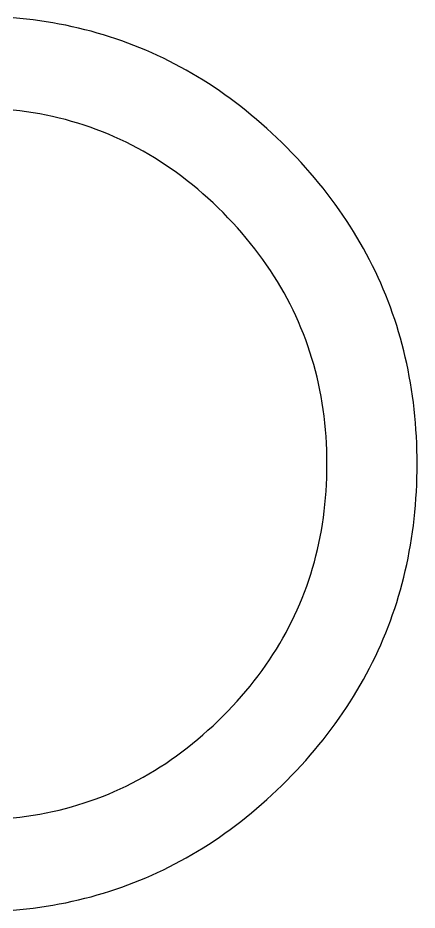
# Model space of a CAD drawing. Extents: x 99982 to 100176, y 99905 to 100011.
# Drawn here: x 100109.6337 to 100109.6645, y 99975.5336 to 99975.6024 of the extents above; entities that cross this region are included whole.
import ezdxf

# ---------------------------------------------------------------- set-up
doc = ezdxf.new("R2010")
doc.units = 0
doc.layers.add('TR_SN_ConstructionSigns', color=7, linetype='Continuous')

msp = doc.modelspace()

# ---------------------------------------------------------------- linework, layer by layer
at = {"layer": 'TR_SN_ConstructionSigns'}
for p, q in [((100109.633841, 99975.602322), (100109.633325, 99975.602369)), ((100109.634355, 99975.602268), (100109.633841, 99975.602322)), ((100109.634866, 99975.602207), (100109.634355, 99975.602268)), ((100109.635374, 99975.602139), (100109.634866, 99975.602207)), ((100109.635878, 99975.602063), (100109.635374, 99975.602139)), ((100109.63638, 99975.60198), (100109.635878, 99975.602063)), ((100109.636879, 99975.60189), (100109.63638, 99975.60198)), ((100109.637375, 99975.601793), (100109.636879, 99975.60189)), ((100109.637868, 99975.601688), (100109.637375, 99975.601793)), ((100109.638358, 99975.601576), (100109.637868, 99975.601688)), ((100109.638845, 99975.601457), (100109.638358, 99975.601576)), ((100109.639329, 99975.601331), (100109.638845, 99975.601457)), ((100109.639811, 99975.601198), (100109.639329, 99975.601331)), ((100109.640289, 99975.601057), (100109.639811, 99975.601198)), ((100109.640764, 99975.600909), (100109.640289, 99975.601057)), ((100109.641237, 99975.600754), (100109.640764, 99975.600909)), ((100109.641706, 99975.600592), (100109.641237, 99975.600754)), ((100109.642173, 99975.600423), (100109.641706, 99975.600592)), ((100109.642636, 99975.600246), (100109.642173, 99975.600423)), ((100109.643097, 99975.600062), (100109.642636, 99975.600246)), ((100109.643554, 99975.599871), (100109.643097, 99975.600062)), ((100109.644009, 99975.599673), (100109.643554, 99975.599871)), ((100109.644461, 99975.599468), (100109.644009, 99975.599673)), ((100109.64491, 99975.599255), (100109.644461, 99975.599468)), ((100109.645356, 99975.599035), (100109.64491, 99975.599255)), ((100109.645798, 99975.598808), (100109.645356, 99975.599035)), ((100109.646238, 99975.598574), (100109.645798, 99975.598808)), ((100109.646676, 99975.598332), (100109.646238, 99975.598574)), ((100109.64711, 99975.598083), (100109.646676, 99975.598332)), ((100109.647541, 99975.597828), (100109.64711, 99975.598083)), ((100109.647969, 99975.597564), (100109.647541, 99975.597828)), ((100109.648394, 99975.597294), (100109.647969, 99975.597564)), ((100109.648817, 99975.597016), (100109.648394, 99975.597294)), ((100109.649236, 99975.596732), (100109.648817, 99975.597016)), ((100109.649652, 99975.59644), (100109.649236, 99975.596732)), ((100109.650066, 99975.596141), (100109.649652, 99975.59644)), ((100109.650476, 99975.595834), (100109.650066, 99975.596141)), ((100109.650884, 99975.595521), (100109.650476, 99975.595834)), ((100109.651289, 99975.5952), (100109.650884, 99975.595521)), ((100109.633845, 99975.595192), (100109.63333, 99975.595251)), ((100109.634357, 99975.595123), (100109.633845, 99975.595192)), ((100109.634864, 99975.595046), (100109.634357, 99975.595123)), ((100109.635368, 99975.594959), (100109.634864, 99975.595046)), ((100109.635869, 99975.594863), (100109.635368, 99975.594959)), ((100109.636365, 99975.594757), (100109.635869, 99975.594863)), ((100109.636858, 99975.594643), (100109.636365, 99975.594757)), ((100109.637347, 99975.594519), (100109.636858, 99975.594643)), ((100109.65169, 99975.594872), (100109.651289, 99975.5952)), ((100109.652089, 99975.594537), (100109.65169, 99975.594872)), ((100109.637832, 99975.594387), (100109.637347, 99975.594519)), ((100109.638313, 99975.594245), (100109.637832, 99975.594387)), ((100109.638791, 99975.594094), (100109.638313, 99975.594245)), ((100109.639265, 99975.593934), (100109.638791, 99975.594094)), ((100109.639735, 99975.593764), (100109.639265, 99975.593934)), ((100109.652485, 99975.594194), (100109.652089, 99975.594537)), ((100109.652878, 99975.593844), (100109.652485, 99975.594194)), ((100109.640201, 99975.593586), (100109.639735, 99975.593764)), ((100109.640664, 99975.593398), (100109.640201, 99975.593586)), ((100109.641123, 99975.593201), (100109.640664, 99975.593398)), ((100109.653268, 99975.593488), (100109.652878, 99975.593844)), ((100109.653655, 99975.593124), (100109.653268, 99975.593488)), ((100109.641578, 99975.592995), (100109.641123, 99975.593201)), ((100109.642029, 99975.59278), (100109.641578, 99975.592995)), ((100109.642477, 99975.592556), (100109.642029, 99975.59278)), ((100109.642921, 99975.592323), (100109.642477, 99975.592556)), ((100109.654039, 99975.592752), (100109.653655, 99975.593124)), ((100109.65442, 99975.592374), (100109.654039, 99975.592752)), ((100109.643361, 99975.59208), (100109.642921, 99975.592323)), ((100109.643797, 99975.591829), (100109.643361, 99975.59208)), ((100109.644229, 99975.591568), (100109.643797, 99975.591829)), ((100109.654796, 99975.59199), (100109.65442, 99975.592374)), ((100109.655165, 99975.591604), (100109.654796, 99975.59199)), ((100109.644658, 99975.591298), (100109.644229, 99975.591568)), ((100109.645083, 99975.591019), (100109.644658, 99975.591298)), ((100109.655526, 99975.591214), (100109.655165, 99975.591604)), ((100109.655881, 99975.590822), (100109.655526, 99975.591214)), ((100109.645504, 99975.59073), (100109.645083, 99975.591019)), ((100109.645922, 99975.590433), (100109.645504, 99975.59073)), ((100109.656228, 99975.590426), (100109.655881, 99975.590822)), ((100109.646335, 99975.590126), (100109.645922, 99975.590433)), ((100109.646745, 99975.589811), (100109.646335, 99975.590126)), ((100109.647152, 99975.589486), (100109.646745, 99975.589811)), ((100109.656569, 99975.590028), (100109.656228, 99975.590426)), ((100109.656902, 99975.589627), (100109.656569, 99975.590028)), ((100109.647554, 99975.589152), (100109.647152, 99975.589486)), ((100109.647953, 99975.588808), (100109.647554, 99975.589152)), ((100109.657228, 99975.589222), (100109.656902, 99975.589627)), ((100109.657546, 99975.588815), (100109.657228, 99975.589222)), ((100109.648347, 99975.588456), (100109.647953, 99975.588808)), ((100109.648739, 99975.588095), (100109.648347, 99975.588456)), ((100109.657858, 99975.588405), (100109.657546, 99975.588815)), ((100109.658162, 99975.587991), (100109.657858, 99975.588405)), ((100109.649126, 99975.587724), (100109.648739, 99975.588095)), ((100109.649509, 99975.587344), (100109.649126, 99975.587724)), ((100109.65846, 99975.587575), (100109.658162, 99975.587991)), ((100109.649887, 99975.586958), (100109.649509, 99975.587344)), ((100109.65875, 99975.587156), (100109.65846, 99975.587575)), ((100109.659033, 99975.586734), (100109.65875, 99975.587156)), ((100109.650255, 99975.586568), (100109.649887, 99975.586958)), ((100109.650614, 99975.586174), (100109.650255, 99975.586568)), ((100109.659308, 99975.586309), (100109.659033, 99975.586734)), ((100109.650964, 99975.585777), (100109.650614, 99975.586174)), ((100109.651304, 99975.585376), (100109.650964, 99975.585777)), ((100109.659577, 99975.585881), (100109.659308, 99975.586309)), ((100109.659838, 99975.58545), (100109.659577, 99975.585881)), ((100109.651636, 99975.584972), (100109.651304, 99975.585376)), ((100109.651959, 99975.584563), (100109.651636, 99975.584972)), ((100109.660093, 99975.585016), (100109.659838, 99975.58545)), ((100109.66034, 99975.584579), (100109.660093, 99975.585016)), ((100109.652272, 99975.584151), (100109.651959, 99975.584563)), ((100109.66058, 99975.584139), (100109.66034, 99975.584579)), ((100109.652577, 99975.583736), (100109.652272, 99975.584151)), ((100109.652872, 99975.583316), (100109.652577, 99975.583736)), ((100109.660812, 99975.583696), (100109.66058, 99975.584139)), ((100109.661038, 99975.583251), (100109.660812, 99975.583696)), ((100109.653158, 99975.582894), (100109.652872, 99975.583316)), ((100109.653436, 99975.582467), (100109.653158, 99975.582894)), ((100109.661257, 99975.582802), (100109.661038, 99975.583251)), ((100109.653704, 99975.582037), (100109.653436, 99975.582467)), ((100109.661468, 99975.58235), (100109.661257, 99975.582802)), ((100109.661672, 99975.581895), (100109.661468, 99975.58235)), ((100109.653963, 99975.581603), (100109.653704, 99975.582037)), ((100109.654213, 99975.581165), (100109.653963, 99975.581603)), ((100109.661869, 99975.581438), (100109.661672, 99975.581895)), ((100109.654453, 99975.580724), (100109.654213, 99975.581165)), ((100109.662059, 99975.580977), (100109.661869, 99975.581438)), ((100109.662241, 99975.580513), (100109.662059, 99975.580977)), ((100109.654685, 99975.580279), (100109.654453, 99975.580724)), ((100109.654908, 99975.57983), (100109.654685, 99975.580279)), ((100109.662417, 99975.580047), (100109.662241, 99975.580513)), ((100109.655121, 99975.579378), (100109.654908, 99975.57983)), ((100109.662585, 99975.579577), (100109.662417, 99975.580047)), ((100109.662746, 99975.579105), (100109.662585, 99975.579577)), ((100109.655326, 99975.578922), (100109.655121, 99975.579378)), ((100109.655521, 99975.578462), (100109.655326, 99975.578922)), ((100109.6629, 99975.578629), (100109.662746, 99975.579105)), ((100109.655708, 99975.577999), (100109.655521, 99975.578462)), ((100109.663047, 99975.578151), (100109.6629, 99975.578629)), ((100109.663187, 99975.57767), (100109.663047, 99975.578151)), ((100109.655885, 99975.577532), (100109.655708, 99975.577999)), ((100109.656053, 99975.577061), (100109.655885, 99975.577532)), ((100109.663319, 99975.577185), (100109.663187, 99975.57767)), ((100109.656212, 99975.576586), (100109.656053, 99975.577061)), ((100109.663445, 99975.576698), (100109.663319, 99975.577185)), ((100109.663563, 99975.576208), (100109.663445, 99975.576698)), ((100109.656362, 99975.576108), (100109.656212, 99975.576586)), ((100109.656503, 99975.575627), (100109.656362, 99975.576108)), ((100109.663674, 99975.575714), (100109.663563, 99975.576208)), ((100109.656635, 99975.575141), (100109.656503, 99975.575627)), ((100109.663778, 99975.575218), (100109.663674, 99975.575714)), ((100109.656757, 99975.574652), (100109.656635, 99975.575141)), ((100109.656871, 99975.574159), (100109.656757, 99975.574652)), ((100109.663874, 99975.574719), (100109.663778, 99975.575218)), ((100109.663964, 99975.574217), (100109.663874, 99975.574719)), ((100109.656975, 99975.573663), (100109.656871, 99975.574159)), ((100109.664046, 99975.573712), (100109.663964, 99975.574217)), ((100109.657071, 99975.573163), (100109.656975, 99975.573663)), ((100109.664122, 99975.573204), (100109.664046, 99975.573712)), ((100109.657157, 99975.572659), (100109.657071, 99975.573163)), ((100109.657234, 99975.572152), (100109.657157, 99975.572659)), ((100109.66419, 99975.572693), (100109.664122, 99975.573204)), ((100109.66425, 99975.572179), (100109.66419, 99975.572693)), ((100109.657303, 99975.571641), (100109.657234, 99975.572152)), ((100109.664304, 99975.571662), (100109.66425, 99975.572179)), ((100109.657362, 99975.571126), (100109.657303, 99975.571641)), ((100109.664351, 99975.571142), (100109.664304, 99975.571662)), ((100109.657412, 99975.570607), (100109.657362, 99975.571126)), ((100109.657453, 99975.570085), (100109.657412, 99975.570607)), ((100109.66439, 99975.570619), (100109.664351, 99975.571142)), ((100109.664422, 99975.570093), (100109.66439, 99975.570619)), ((100109.657484, 99975.569559), (100109.657453, 99975.570085)), ((100109.664447, 99975.569564), (100109.664422, 99975.570093)), ((100109.657507, 99975.56903), (100109.657484, 99975.569559)), ((100109.664465, 99975.569032), (100109.664447, 99975.569564)), ((100109.657521, 99975.568497), (100109.657507, 99975.56903)), ((100109.657525, 99975.56796), (100109.657521, 99975.568497)), ((100109.664476, 99975.568498), (100109.664465, 99975.569032)), ((100109.66448, 99975.56796), (100109.664476, 99975.568498)), ((100109.657521, 99975.567431), (100109.657525, 99975.56796)), ((100109.664476, 99975.567422), (100109.66448, 99975.56796)), ((100109.657508, 99975.566906), (100109.657521, 99975.567431)), ((100109.664465, 99975.566888), (100109.664476, 99975.567422)), ((100109.657456, 99975.565866), (100109.657486, 99975.566384)), ((100109.657486, 99975.566384), (100109.657508, 99975.566906)), ((100109.664447, 99975.566356), (100109.664465, 99975.566888)), ((100109.657417, 99975.565351), (100109.657456, 99975.565866)), ((100109.66439, 99975.565301), (100109.664422, 99975.565827)), ((100109.664422, 99975.565827), (100109.664447, 99975.566356)), ((100109.657369, 99975.564841), (100109.657417, 99975.565351)), ((100109.664351, 99975.564778), (100109.66439, 99975.565301)), ((100109.657248, 99975.56383), (100109.657313, 99975.564334)), ((100109.657313, 99975.564334), (100109.657369, 99975.564841)), ((100109.664304, 99975.564258), (100109.664351, 99975.564778)), ((100109.657174, 99975.563331), (100109.657248, 99975.56383)), ((100109.66419, 99975.563227), (100109.66425, 99975.563741)), ((100109.66425, 99975.563741), (100109.664304, 99975.564258)), ((100109.657092, 99975.562835), (100109.657174, 99975.563331)), ((100109.664122, 99975.562716), (100109.66419, 99975.563227)), ((100109.656901, 99975.561854), (100109.657001, 99975.562342)), ((100109.657001, 99975.562342), (100109.657092, 99975.562835)), ((100109.664046, 99975.562208), (100109.664122, 99975.562716)), ((100109.656793, 99975.561369), (100109.656901, 99975.561854)), ((100109.663874, 99975.561201), (100109.663964, 99975.561703)), ((100109.663964, 99975.561703), (100109.664046, 99975.562208)), ((100109.65655, 99975.56041), (100109.656676, 99975.560887)), ((100109.656676, 99975.560887), (100109.656793, 99975.561369)), ((100109.663778, 99975.560702), (100109.663874, 99975.561201)), ((100109.656415, 99975.559936), (100109.65655, 99975.56041)), ((100109.663563, 99975.559712), (100109.663674, 99975.560206)), ((100109.663674, 99975.560206), (100109.663778, 99975.560702)), ((100109.656272, 99975.559465), (100109.656415, 99975.559936)), ((100109.663445, 99975.559222), (100109.663563, 99975.559712)), ((100109.65596, 99975.558536), (100109.656121, 99975.558999)), ((100109.656121, 99975.558999), (100109.656272, 99975.559465)), ((100109.663319, 99975.558735), (100109.663445, 99975.559222)), ((100109.655791, 99975.558076), (100109.65596, 99975.558536)), ((100109.663047, 99975.557769), (100109.663187, 99975.558251)), ((100109.663187, 99975.558251), (100109.663319, 99975.558735)), ((100109.655427, 99975.557169), (100109.655613, 99975.557621)), ((100109.655613, 99975.557621), (100109.655791, 99975.558076)), ((100109.6629, 99975.557291), (100109.663047, 99975.557769)), ((100109.655232, 99975.55672), (100109.655427, 99975.557169)), ((100109.662585, 99975.556343), (100109.662746, 99975.556815)), ((100109.662746, 99975.556815), (100109.6629, 99975.557291)), ((100109.654816, 99975.555835), (100109.655028, 99975.556276)), ((100109.655028, 99975.556276), (100109.655232, 99975.55672)), ((100109.662417, 99975.555873), (100109.662585, 99975.556343)), ((100109.654365, 99975.554964), (100109.654595, 99975.555397)), ((100109.654595, 99975.555397), (100109.654816, 99975.555835)), ((100109.662059, 99975.554943), (100109.662242, 99975.555407)), ((100109.662242, 99975.555407), (100109.662417, 99975.555873)), ((100109.654127, 99975.554534), (100109.654365, 99975.554964)), ((100109.661869, 99975.554482), (100109.662059, 99975.554943)), ((100109.653624, 99975.553685), (100109.653879, 99975.554108)), ((100109.653879, 99975.554108), (100109.654127, 99975.554534)), ((100109.661468, 99975.55357), (100109.661672, 99975.554025)), ((100109.661672, 99975.554025), (100109.661869, 99975.554482)), ((100109.653359, 99975.553266), (100109.653624, 99975.553685)), ((100109.661257, 99975.553118), (100109.661468, 99975.55357)), ((100109.652804, 99975.552439), (100109.653086, 99975.552851)), ((100109.653086, 99975.552851), (100109.653359, 99975.553266)), ((100109.660813, 99975.552224), (100109.661038, 99975.55267)), ((100109.661038, 99975.55267), (100109.661257, 99975.553118)), ((100109.652215, 99975.551627), (100109.652514, 99975.552031)), ((100109.652514, 99975.552031), (100109.652804, 99975.552439)), ((100109.66058, 99975.551781), (100109.660813, 99975.552224)), ((100109.651591, 99975.550829), (100109.651907, 99975.551226)), ((100109.651907, 99975.551226), (100109.652215, 99975.551627)), ((100109.660093, 99975.550904), (100109.66034, 99975.551341)), ((100109.66034, 99975.551341), (100109.66058, 99975.551781)), ((100109.651265, 99975.550436), (100109.651591, 99975.550829)), ((100109.659839, 99975.55047), (100109.660093, 99975.550904)), ((100109.650589, 99975.549661), (100109.650932, 99975.550046)), ((100109.650932, 99975.550046), (100109.651265, 99975.550436)), ((100109.659309, 99975.549611), (100109.659577, 99975.550039)), ((100109.659577, 99975.550039), (100109.659839, 99975.55047)), ((100109.649878, 99975.5489), (100109.650238, 99975.549278)), ((100109.650238, 99975.549278), (100109.650589, 99975.549661)), ((100109.65875, 99975.548764), (100109.659033, 99975.549186)), ((100109.659033, 99975.549186), (100109.659309, 99975.549611)), ((100109.649126, 99975.548147), (100109.64951, 99975.548525)), ((100109.64951, 99975.548525), (100109.649878, 99975.5489)), ((100109.65846, 99975.548345), (100109.65875, 99975.548764)), ((100109.648739, 99975.547779), (100109.649126, 99975.548147)), ((100109.657858, 99975.547515), (100109.658163, 99975.547929)), ((100109.658163, 99975.547929), (100109.65846, 99975.548345)), ((100109.647953, 99975.54707), (100109.648348, 99975.54742)), ((100109.648348, 99975.54742), (100109.648739, 99975.547779)), ((100109.657228, 99975.546698), (100109.657547, 99975.547105)), ((100109.657547, 99975.547105), (100109.657858, 99975.547515)), ((100109.647152, 99975.546397), (100109.647554, 99975.546729)), ((100109.647554, 99975.546729), (100109.647953, 99975.54707)), ((100109.656902, 99975.546294), (100109.657228, 99975.546698)), ((100109.645922, 99975.545456), (100109.646336, 99975.54576)), ((100109.646336, 99975.54576), (100109.646746, 99975.546074)), ((100109.646746, 99975.546074), (100109.647152, 99975.546397)), ((100109.656229, 99975.545494), (100109.656569, 99975.545892)), ((100109.656569, 99975.545892), (100109.656902, 99975.546294)), ((100109.645084, 99975.544874), (100109.645505, 99975.54516)), ((100109.645505, 99975.54516), (100109.645922, 99975.545456)), ((100109.655527, 99975.544706), (100109.655882, 99975.545098)), ((100109.655882, 99975.545098), (100109.656229, 99975.545494)), ((100109.64423, 99975.544328), (100109.644659, 99975.544596)), ((100109.644659, 99975.544596), (100109.645084, 99975.544874)), ((100109.655165, 99975.544316), (100109.655527, 99975.544706)), ((100109.642921, 99975.543578), (100109.643361, 99975.543819)), ((100109.643361, 99975.543819), (100109.643797, 99975.544069)), ((100109.643797, 99975.544069), (100109.64423, 99975.544328)), ((100109.65442, 99975.543546), (100109.654796, 99975.54393)), ((100109.654796, 99975.54393), (100109.655165, 99975.544316)), ((100109.641578, 99975.542909), (100109.64203, 99975.543123)), ((100109.64203, 99975.543123), (100109.642477, 99975.543346)), ((100109.642477, 99975.543346), (100109.642921, 99975.543578)), ((100109.653655, 99975.542797), (100109.654039, 99975.543168)), ((100109.654039, 99975.543168), (100109.65442, 99975.543546)), ((100109.639736, 99975.542145), (100109.640202, 99975.542323)), ((100109.640202, 99975.542323), (100109.640665, 99975.542509)), ((100109.640665, 99975.542509), (100109.641123, 99975.542705)), ((100109.641123, 99975.542705), (100109.641578, 99975.542909)), ((100109.652879, 99975.542076), (100109.653268, 99975.542432)), ((100109.653268, 99975.542432), (100109.653655, 99975.542797)), ((100109.637833, 99975.541527), (100109.638314, 99975.541668)), ((100109.638314, 99975.541668), (100109.638792, 99975.541818)), ((100109.638792, 99975.541818), (100109.639266, 99975.541977)), ((100109.639266, 99975.541977), (100109.639736, 99975.542145)), ((100109.65209, 99975.541384), (100109.652486, 99975.541726)), ((100109.652486, 99975.541726), (100109.652879, 99975.542076)), ((100109.634865, 99975.540872), (100109.635369, 99975.540959)), ((100109.635369, 99975.540959), (100109.635869, 99975.541054)), ((100109.635869, 99975.541054), (100109.636366, 99975.541159)), ((100109.636366, 99975.541159), (100109.636858, 99975.541272)), ((100109.636858, 99975.541272), (100109.637347, 99975.541395)), ((100109.637347, 99975.541395), (100109.637833, 99975.541527)), ((100109.651289, 99975.54072), (100109.651691, 99975.541048)), ((100109.651691, 99975.541048), (100109.65209, 99975.541384)), ((100109.633331, 99975.540668), (100109.633846, 99975.540727)), ((100109.633846, 99975.540727), (100109.634357, 99975.540795)), ((100109.634357, 99975.540795), (100109.634865, 99975.540872)), ((100109.650477, 99975.540086), (100109.650885, 99975.5404)), ((100109.650885, 99975.5404), (100109.651289, 99975.54072)), ((100109.649653, 99975.53948), (100109.650067, 99975.53978)), ((100109.650067, 99975.53978), (100109.650477, 99975.540086)), ((100109.648395, 99975.538626), (100109.648818, 99975.538904)), ((100109.648818, 99975.538904), (100109.649237, 99975.539188)), ((100109.649237, 99975.539188), (100109.649653, 99975.53948)), ((100109.647542, 99975.538093), (100109.64797, 99975.538356)), ((100109.64797, 99975.538356), (100109.648395, 99975.538626)), ((100109.64624, 99975.537346), (100109.646677, 99975.537588)), ((100109.646677, 99975.537588), (100109.647111, 99975.537837)), ((100109.647111, 99975.537837), (100109.647542, 99975.538093)), ((100109.644911, 99975.536665), (100109.645357, 99975.536885)), ((100109.645357, 99975.536885), (100109.6458, 99975.537112)), ((100109.6458, 99975.537112), (100109.64624, 99975.537346)), ((100109.643556, 99975.536049), (100109.64401, 99975.536247)), ((100109.64401, 99975.536247), (100109.644462, 99975.536452)), ((100109.644462, 99975.536452), (100109.644911, 99975.536665)), ((100109.641708, 99975.535328), (100109.642174, 99975.535497)), ((100109.642174, 99975.535497), (100109.642638, 99975.535674)), ((100109.642638, 99975.535674), (100109.643098, 99975.535858)), ((100109.643098, 99975.535858), (100109.643556, 99975.536049)), ((100109.639331, 99975.534589), (100109.639812, 99975.534722)), ((100109.639812, 99975.534722), (100109.640291, 99975.534863)), ((100109.640291, 99975.534863), (100109.640766, 99975.535011)), ((100109.640766, 99975.535011), (100109.641238, 99975.535166)), ((100109.641238, 99975.535166), (100109.641708, 99975.535328)), ((100109.636382, 99975.53394), (100109.636881, 99975.53403)), ((100109.636881, 99975.53403), (100109.637377, 99975.534128)), ((100109.637377, 99975.534128), (100109.63787, 99975.534232)), ((100109.63787, 99975.534232), (100109.63836, 99975.534344)), ((100109.63836, 99975.534344), (100109.638847, 99975.534463)), ((100109.638847, 99975.534463), (100109.639331, 99975.534589)), ((100109.633327, 99975.533551), (100109.633844, 99975.533598)), ((100109.633844, 99975.533598), (100109.634357, 99975.533652)), ((100109.634357, 99975.533652), (100109.634868, 99975.533713)), ((100109.634868, 99975.533713), (100109.635376, 99975.533781)), ((100109.635376, 99975.533781), (100109.63588, 99975.533857)), ((100109.63588, 99975.533857), (100109.636382, 99975.53394))]:
    msp.add_line(p, q, dxfattribs=at)

doc.saveas('drawing.dxf')
